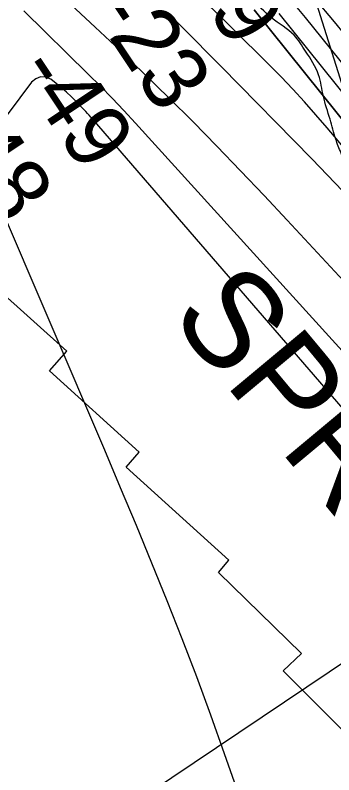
# Model space of a CAD drawing. Extents: x 3279314 to 3317160, y 734079 to 759431.
# Drawn here: x 3308877 to 3309207, y 749760 to 750545 of the extents above; entities that cross this region are included whole.
import ezdxf

# ---------------------------------------------------------------- set-up
doc = ezdxf.new("R2010")
doc.units = 0
for name, color, linetype in [('V-RIVR-EDGE', 7, 'Continuous'), ('V-RIVR-RANG', 7, 'Continuous'), ('V-RRAP-RVMT', 7, 'Continuous'), ('V-RRAP-RVMT-IDEN', 7, 'Continuous'), ('V-TOPO-DPTH', 7, 'Continuous'), ('V-TOPO-MAJR', 7, 'Continuous'), ('V-TOPO-MINR', 7, 'Continuous'), ('V-TOPO-WATR', 7, 'Continuous')]:
    doc.layers.add(name, color=color, linetype=linetype)

msp = doc.modelspace()

# ---------------------------------------------------------------- linework, layer by layer
at = {"layer": 'V-RIVR-EDGE'}
msp.add_spline([(3310321.13, 749040.23), (3310300.43, 749054.71), (3310291.48, 749060.21), (3310284.53, 749069.69), (3310279.08, 749082.15), (3310276.14, 749099.09), (3310273.16, 749101.58), (3310272.66, 749103.08), (3310274.17, 749108.55), (3310272.69, 749114.53), (3310270.22, 749124), (3310267.74, 749126.49), (3310257.78, 749125.02), (3310250.81, 749127.03), (3310248.83, 749130.03), (3310246.36, 749138), (3310246.37, 749142.98), (3310240.9, 749146.48), (3310227.47, 749153.98), (3310224.49, 749156.98), (3310223.53, 749170.92), (3310223.05, 749178.39), (3310221.57, 749182.88), (3310210.16, 749201.33), (3310196.27, 749220.28), (3310184.35, 749234.26), (3310180.89, 749244.22), (3310168.48, 749260.69), (3310132.24, 749302.6), (3310100.95, 749338.04), (3310093.01, 749349.51), (3310080.1, 749360.99), (3310068.19, 749377.95), (3310063.22, 749384.44), (3310063.24, 749392.9), (3310059.28, 749401.38), (3310050.84, 749409.37), (3310038.9, 749415.37), (3310032.93, 749417.88), (3310031.94, 749421.36), (3310031.97, 749431.32), (3310027.51, 749441.79), (3310013.62, 749463.24), (3310002.21, 749480.19), (3309996.75, 749484.69), (3309989.8, 749494.17), (3309966.47, 749525.1), (3309915.81, 749577.01), (3309885.51, 749606.96), (3309870.12, 749627.91), (3309858.72, 749646.37), (3309848.3, 749660.83), (3309832.41, 749680.29), (3309811.56, 749707.23), (3309792.19, 749727.7), (3309770.83, 749747.17), (3309749.97, 749767.14), (3309721.15, 749794.1), (3309694.33, 749821.55), (3309675.95, 749841.02), (3309647.16, 749875.94), (3309632.27, 749893.91), (3309623.81, 749897.91), (3309619.35, 749905.89), (3309612.4, 749914.37), (3309608.42, 749917.87), (3309602.95, 749917.88), (3309597.97, 749917.89), (3309593.49, 749919.4), (3309591.01, 749923.39), (3309589.53, 749928.87), (3309582.58, 749936.85), (3309559.72, 749955.33), (3309517.49, 749996.77), (3309500.12, 750016.73), (3309486.72, 750038.67), (3309451.96, 750074.11), (3309414.2, 750111.55), (3309372.47, 750150), (3309355.08, 750165.97), (3309348.13, 750174.95), (3309345.66, 750180.94), (3309337.24, 750197.39), (3309328.3, 750210.36), (3309324.84, 750220.82), (3309324.86, 750227.79), (3309323.88, 750231.78), (3309308.97, 750246.75), (3309301.02, 750253.25), (3309289.58, 750255.27), (3309275.65, 750261.28), (3309266.21, 750269.27), (3309256.29, 750285.23), (3309242.39, 750304.18), (3309232.48, 750324.13), (3309226.56, 750344.06), (3309225.09, 750354.02), (3309225.1, 750360.49), (3309226.61, 750366.47), (3309226.63, 750374.93), (3309224.66, 750381.91), (3309217.72, 750394.37), (3309214.25, 750402.35), (3309208.81, 750416.8), (3309202.88, 750437.23), (3309195.97, 750461.15), (3309191.05, 750483.07), (3309177.66, 750507.51), (3309165.75, 750523.97), (3309142.39, 750541.95), (3309121.53, 750561.92), (3309087.25, 750593.38), (3309058.44, 750623.32), (3309023.66, 750653.78), (3308984.89, 750682.26), (3308965.52, 750701.73), (3308934.71, 750725.21), (3308916.82, 750741.69), (3308889.5, 750766.65), (3308879.07, 750781.12), (3308861.7, 750803.57), (3308838.86, 750831.51), (3308825.46, 750846.48), (3308814.55, 750864.44), (3308799.66, 750884.89), (3308786.77, 750907.83), (3308769.91, 750936.75), (3308755.5, 750949.23), (3308730.15, 750966.23), (3308702.32, 750989.7), (3308667.03, 751014.68), (3308635.22, 751038.16), (3308607.37, 751054.17), (3308596.45, 751066.15), (3308577.55, 751076.15), (3308544.74, 751098.14), (3308515.42, 751122.12), (3308480.63, 751147.1), (3308431.9, 751178.59), (3308381.19, 751210.58), (3308313.08, 751254.57), (3308298.17, 751264.07), (3308277.31, 751288.02), (3308255.95, 751308.99), (3308247.01, 751317.97), (3308234.57, 751321.99), (3308223.13, 751325), (3308216.67, 751329.5), (3308211.21, 751335.99), (3308207.75, 751346.95), (3308191.84, 751357.45), (3308167.47, 751369.96), (3308143.1, 751381.47), (3308114.75, 751393.99), (3308098.83, 751402), (3308065.53, 751427.97), (3308034.73, 751454.44), (3307987.99, 751482.94), (3307953.18, 751501.95), (3307919.38, 751524.44), (3307889.04, 751538.95), (3307842.78, 751558.49), (3307826.37, 751569.48), (3307807.98, 751583.97), (3307787.11, 751600.95), (3307757.78, 751617.95), (3307730.93, 751635.94), (3307709.54, 751642.47), (3307686.18, 751660.95), (3307647.39, 751683.46), (3307590.22, 751719.45), (3307548.46, 751746.94), (3307501.72, 751774.94), (3307418.18, 751822.45), (3307378.91, 751849.94), (3307352.06, 751864.44), (3307323.22, 751882.44), (3307282.93, 751899.97), (3307232.7, 751923.5), (3307180.99, 751954.99), (3307151.19, 751984.94), (3307118.88, 752007.93), (3307079.59, 752027.95), (3307037.81, 752048.46), (3306959.2, 752074.05), (3306908.45, 752091.61), (3306835.32, 752115.69), (3306813.43, 752124.71), (3306798, 752129.23), (3306775.59, 752128.29), (3306737.24, 752125.39), (3306707.36, 752121.48), (3306675.99, 752124.05), (3306640.67, 752138.08), (3306619.79, 752149.59), (3306586.97, 752168.09), (3306556.14, 752186.09), (3306540.22, 752191.11), (3306530.77, 752196.11), (3306523.31, 752198.12), (3306509.86, 752198.66), (3306494.43, 752199.19), (3306481.99, 752202.21), (3306455.62, 752212.73), (3306426.27, 752223.26), (3306394.43, 752235.79), (3306377.52, 752244.3), (3306357.63, 752254.8), (3306340.22, 752261.82), (3306315.84, 752271.84), (3306291.96, 752278.87), (3306250.66, 752292.41), (3306229.29, 752305.91), (3306214.86, 752312.92), (3306196.46, 752320.43), (3306178.54, 752322.47), (3306158.63, 752327.5), (3306122.35, 752354.48), (3306083.1, 752388.93), (3306035.88, 752426.89), (3305994.62, 752454.38), (3305960.83, 752483.35), (3305942.93, 752491.36), (3305925.51, 752496.38), (3305911.08, 752501.39), (3305890.21, 752519.37), (3305880.28, 752528.36), (3305854.92, 752543.36), (3305817.11, 752558.39), (3305791.24, 752567.92), (3305763.88, 752577.45), (3305740.5, 752586.47), (3305713.14, 752599.98), (3305680.82, 752615.99), (3305651.97, 752630.01), (3305614.66, 752644.04), (3305572.38, 752660.58), (3305548.49, 752666.61), (3305515.65, 752676.65), (3305473.87, 752696.18), (3305452.48, 752705.69), (3305406.24, 752733.19), (3305373.44, 752759.66), (3305338.65, 752786.14), (3305328.71, 752794.13), (3305312.3, 752802.64), (3305286.93, 752813.66), (3305252.11, 752826.69), (3305242.16, 752830.2), (3305208.83, 752844.72), (3305177.02, 752867.21), (3305143.72, 752892.19), (3305118.38, 752915.16), (3305099, 752933.13), (3305078.61, 752943.14), (3305068.68, 752953.62), (3305059.76, 752971.57), (3305047.83, 752980.06), (3305022.47, 752992.58), (3305004.56, 752998.1), (3304987.64, 753004.11), (3304962.77, 753016.13), (3304950.35, 753026.12), (3304927, 753047.59), (3304902.65, 753069.06), (3304884.27, 753085.54), (3304875.32, 753093.03), (3304866.37, 753098.53), (3304851.45, 753104.04), (3304833.04, 753108.07), (3304825.58, 753113.07), (3304814.14, 753120.56), (3304795.25, 753131.07), (3304772.88, 753147.56), (3304761.44, 753154.06), (3304763.94, 753158.04), (3304771.92, 753160.01), (3304783.88, 753164.96), (3304789.87, 753171.91), (3304791.88, 753177.39), (3304788.41, 753185.36), (3304783.94, 753189.36), (3304774.98, 753188.88), (3304768, 753187.9), (3304759.52, 753180.45), (3304750.53, 753171.51), (3304743.06, 753171.03), (3304737.09, 753172.04), (3304729.16, 753187.5), (3304721.73, 753203.95), (3304719.77, 753216.4), (3304715.85, 753239.82), (3304713.88, 753252.27), (3304707.95, 753266.73), (3304696.05, 753288.66), (3304696.05, 753291.15), (3304698.05, 753293.14), (3304721.87, 753260.22), (3304725.85, 753259.21), (3304731.83, 753261.69), (3304735.33, 753264.17), (3304733.35, 753270.15), (3304720.92, 753276.65), (3304713.96, 753281.65), (3304711.48, 753286.14), (3304713.98, 753291.11), (3304717.98, 753296.58), (3304717.99, 753300.56), (3304718.5, 753307.03), (3304717.02, 753313.51), (3304711.57, 753324.98), (3304706.64, 753344.91), (3304708.16, 753355.36), (3304713.67, 753366.3), (3304719.16, 753370.27), (3304720.66, 753373.26), (3304721.2, 753393.17), (3304720.24, 753405.62), (3304722.25, 753412.09), (3304722.76, 753416.07), (3304717.78, 753416.58), (3304715.78, 753414.1), (3304705.78, 753396.7), (3304698.79, 753388.75), (3304690.8, 753382.79), (3304689.3, 753379.81), (3304686.29, 753369.36), (3304679.29, 753358.92), (3304660.84, 753349), (3304644.89, 753343.07), (3304640.41, 753343.08), (3304636.93, 753344.58), (3304631.46, 753345.09), (3304617.01, 753341.14), (3304603.55, 753337.19), (3304582.13, 753334.26), (3304568.69, 753336.28), (3304558.23, 753332.33), (3304554.24, 753329.85), (3304552.23, 753325.37), (3304552.22, 753319.89), (3304556.69, 753317.39), (3304565.16, 753317.37), (3304576.61, 753317.34), (3304598.04, 753325.26), (3304606.01, 753325.24), (3304613.48, 753325.22), (3304648.36, 753335.09), (3304667.78, 753333.55), (3304668.76, 753326.58), (3304665.26, 753321.61), (3304643.84, 753318.67), (3304628.9, 753317.21), (3304618.94, 753317.24), (3304605.48, 753310.3), (3304596.99, 753303.35), (3304588.02, 753300.88), (3304567.61, 753299.44), (3304549.68, 753299.98), (3304541.72, 753301.99), (3304535.25, 753305.49), (3304526.8, 753311.99), (3304519.87, 753327.44), (3304518.9, 753335.41), (3304521.39, 753337.4), (3304525.87, 753336.89), (3304526.84, 753326.93), (3304529.33, 753326.92), (3304534.81, 753329.4), (3304537.33, 753338.35), (3304537.34, 753342.34), (3304537.86, 753354.29), (3304541.37, 753363.24), (3304546.86, 753368.71), (3304559.32, 753371.16), (3304574.27, 753376.6), (3304588.22, 753378.06), (3304594.7, 753384.02), (3304597.71, 753389.99), (3304596.72, 753393.48), (3304592.24, 753395.98), (3304585.76, 753391.02), (3304573.81, 753391.05), (3304554.38, 753389.6), (3304538.93, 753384.66), (3304531.44, 753374.72), (3304526.44, 753364.27), (3304528.89, 753350.82), (3304526.89, 753347.34), (3304520.9, 753341.38), (3304515.92, 753340.9), (3304509.95, 753341.41), (3304494.53, 753349.41), (3304491.56, 753355.9), (3304490.57, 753360.38), (3304490.59, 753365.36), (3304496.09, 753376.8), (3304507.09, 753394.7), (3304515.59, 753407.62), (3304516.11, 753419.07), (3304517.12, 753423.55), (3304526.1, 753431), (3304531.1, 753437.46), (3304532.61, 753445.92), (3304524.17, 753453.41), (3304521.69, 753458.9), (3304530.68, 753468.83), (3304541.15, 753474.28), (3304555.1, 753477.24), (3304557.09, 753479.22), (3304557.1, 753482.71), (3304543.16, 753483.24), (3304520.26, 753482.8), (3304499.35, 753484.84), (3304485.9, 753485.38), (3304474.95, 753484.41), (3304448.54, 753476.5), (3304441.56, 753474.53), (3304417.11, 753455.17), (3304393.67, 753438.3), (3304387.18, 753431.34), (3304378.71, 753431.36), (3304357.3, 753430.92), (3304348.83, 753429.94), (3304343.84, 753425.97), (3304328.37, 753410.58), (3304326.37, 753409.58), (3304314.92, 753410.11), (3304308.96, 753414.61), (3304303.5, 753421.09), (3304279.16, 753448.54), (3304275.21, 753458.51), (3304275.22, 753462.99), (3304280.21, 753469.45), (3304287.22, 753484.87), (3304290.73, 753495.82), (3304296.22, 753498.79), (3304306.68, 753501.26), (3304317.16, 753508.2), (3304337.61, 753522.09), (3304349.57, 753526.54), (3304379.96, 753532.94), (3304408.85, 753538.85), (3304418.82, 753542.31), (3304423.32, 753547.77), (3304423.33, 753551.76), (3304423.33, 753553.75), (3304421.84, 753554.75), (3304418.35, 753551.77), (3304410.38, 753551.79), (3304404.9, 753551.3), (3304391.95, 753548.35), (3304380.99, 753545.89), (3304368.53, 753544.42), (3304359.07, 753542.95), (3304347.6, 753538), (3304334.64, 753532.06), (3304327.66, 753526.6), (3304316.68, 753518.16), (3304306.22, 753513.7), (3304279.82, 753511.28), (3304275.34, 753513.78), (3304273.85, 753513.78), (3304261.39, 753511.33), (3304257.92, 753514.82), (3304257.94, 753522.79), (3304258.95, 753529.76), (3304264.43, 753532.23), (3304275.4, 753536.19), (3304283.38, 753540.65), (3304289.88, 753553.08)], degree=3, dxfattribs=at)
at = {"layer": 'V-RIVR-RANG'}
msp.add_line((3309784.7, 750256.22), (3309003.54, 749733.35), dxfattribs=at)
at = {"layer": 'V-RRAP-RVMT'}
for p, q in [((3309176.15, 750597.66), (3309218.75, 750461.41)), ((3308930.57, 750197.76), (3308834.76, 750283.65)), ((3308912.64, 750177.29), (3308930.57, 750197.76)), ((3309005.56, 750093.4), (3308912.64, 750177.29)), ((3308992.13, 750078.06), (3309005.56, 750093.4)), ((3309098.36, 749981.74), (3308992.13, 750078.06)), ((3309087.66, 749969.3), (3309098.36, 749981.74)), ((3309173.25, 749885.56), (3309087.66, 749969.3)), ((3309154.37, 749867.52), (3309173.25, 749885.56)), ((3309328.81, 749693.09), (3309154.37, 749867.52))]:
    msp.add_line(p, q, dxfattribs=at)
at = {"layer": 'V-TOPO-DPTH'}
for p, q in [((3308886.15, 750549.2), (3308952.87, 750483.95)), ((3308952.87, 750483.95), (3308886.15, 750549.2)), ((3308952.87, 750483.95), (3308965.32, 750471.56)), ((3308965.32, 750471.56), (3308952.87, 750483.95)), ((3308965.32, 750471.56), (3308977.62, 750459.02)), ((3308977.62, 750459.02), (3308965.32, 750471.56)), ((3308977.62, 750459.02), (3308989.7, 750446.26)), ((3308989.7, 750446.26), (3308977.62, 750459.02)), ((3308989.7, 750446.26), (3309001.63, 750433.36)), ((3309001.63, 750433.36), (3308989.7, 750446.26)), ((3309001.63, 750433.36), (3309227.4, 750184.77)), ((3309227.4, 750184.77), (3309001.63, 750433.36))]:
    msp.add_line(p, q, dxfattribs=at)
for points in [[(3309681.65, 749750.41), (3309645.45, 749793), (3309608.92, 749835.31), (3309548.24, 749904.79), (3309480.77, 749981.32), (3309412.83, 750057.41), (3309344.17, 750132.87), (3309275.03, 750207.89), (3309158.71, 750332.95), (3309134.62, 750358.59), (3309110.37, 750384.08), (3309085.87, 750409.33), (3309061.21, 750434.42), (3309036.28, 750459.24), (3309011.15, 750483.86), (3308985.72, 750508.17), (3308960.1, 750532.28), (3308815.26, 750666.89)], [(3309681.65, 749750.41), (3309645.45, 749793), (3309608.92, 749835.31), (3309548.24, 749904.79), (3309480.77, 749981.32), (3309412.83, 750057.41), (3309344.17, 750132.87), (3309275.03, 750207.89), (3309158.71, 750332.95), (3309134.62, 750358.59), (3309110.37, 750384.08), (3309085.87, 750409.33), (3309061.21, 750434.42), (3309036.28, 750459.24), (3309011.15, 750483.86), (3308985.72, 750508.17), (3308960.1, 750532.28), (3308815.26, 750666.89)], [(3311067.61, 747327.5), (3310634.85, 748303.26), (3310634.13, 748304.82), (3310633.39, 748306.38), (3310632.61, 748307.91), (3310631.81, 748309.44), (3310290.54, 748939.92), (3310242.67, 749026.57), (3310193.83, 749112.64), (3310143.51, 749197.86), (3310092.21, 749282.52), (3310027.94, 749386.53), (3310007.71, 749418.54), (3309987.04, 749450.24), (3309965.71, 749481.52), (3309943.94, 749512.5), (3309540.64, 750073.97), (3309478.09, 750159.49), (3309414.58, 750244.29), (3309349.63, 750327.99), (3309283.72, 750410.96), (3309177.61, 750542.23), (3309163.88, 750558.88)], [(3311067.61, 747327.5), (3310634.85, 748303.26), (3310634.13, 748304.82), (3310633.39, 748306.38), (3310632.61, 748307.91), (3310631.81, 748309.44), (3310290.54, 748939.92), (3310242.67, 749026.57), (3310193.83, 749112.64), (3310143.51, 749197.86), (3310092.21, 749282.52), (3310027.94, 749386.53), (3310007.71, 749418.54), (3309987.04, 749450.24), (3309965.71, 749481.52), (3309943.94, 749512.5), (3309540.64, 750073.97), (3309478.09, 750159.49), (3309414.58, 750244.29), (3309349.63, 750327.99), (3309283.72, 750410.96), (3309177.61, 750542.23), (3309163.88, 750558.88)], [(3309931.78, 749445.57), (3309821.29, 749605.31), (3309757.59, 749695.28), (3309692.62, 749784.29), (3309625.72, 749871.87), (3309557.54, 749958.49), (3309429.27, 750117.86), (3309399.96, 750153.84), (3309370.37, 750189.6), (3309340.36, 750225), (3309310.08, 750260.18), (3309279.28, 750294.89), (3309248.07, 750329.22), (3309216.25, 750362.99), (3309184.02, 750396.38), (3309090.74, 750491.26), (3309076.96, 750505.21), (3309063.14, 750519.12), (3309049.25, 750532.97), (3309035.32, 750546.77)], [(3309035.32, 750546.77), (3309049.25, 750532.97), (3309063.14, 750519.12), (3309076.96, 750505.21), (3309090.74, 750491.26), (3309184.02, 750396.38), (3309216.25, 750362.99), (3309248.07, 750329.22), (3309279.28, 750294.89), (3309310.08, 750260.18), (3309340.36, 750225), (3309370.37, 750189.6), (3309399.96, 750153.84), (3309429.27, 750117.86), (3309557.54, 749958.49), (3309625.72, 749871.87), (3309692.62, 749784.29), (3309757.59, 749695.28), (3309821.29, 749605.31), (3309931.78, 749445.57)], [(3309124.41, 750550.38), (3309349.45, 750270.22), (3309456.19, 750134.35), (3309560.94, 749996.99), (3309662.69, 749857.4), (3309762.45, 749716.32), (3309935.71, 749465.6), (3309947.15, 749448.64), (3309958.32, 749431.51), (3309969.09, 749414.12), (3309979.6, 749396.57), (3310390.28, 748692.15), (3310427.93, 748626.48), (3310464.96, 748560.46), (3310501.02, 748493.91), (3310536.46, 748427.01), (3310572.61, 748357.55), (3310589.28, 748325.02), (3310605.68, 748292.35), (3310621.65, 748259.48), (3310637.35, 748226.47), (3310660.84, 748176.26), (3310687.82, 748117.92), (3310714.45, 748059.43)], [(3309124.41, 750550.38), (3309349.45, 750270.22), (3309456.19, 750134.35), (3309560.94, 749996.99), (3309662.69, 749857.4), (3309762.45, 749716.32), (3309935.71, 749465.6), (3309947.15, 749448.64), (3309958.32, 749431.51), (3309969.09, 749414.12), (3309979.6, 749396.57), (3310390.28, 748692.15), (3310427.93, 748626.48), (3310464.96, 748560.46), (3310501.02, 748493.91), (3310536.46, 748427.01), (3310572.61, 748357.55), (3310589.28, 748325.02), (3310605.68, 748292.35), (3310621.65, 748259.48), (3310637.35, 748226.47), (3310660.84, 748176.26), (3310687.82, 748117.92), (3310714.45, 748059.43)]]:
    msp.add_lwpolyline(points, dxfattribs=at)
at = {"layer": 'V-TOPO-MAJR'}
for points in [[(3309569.8, 749730), (3309541.49, 749762.64), (3308957.3, 750437.6), (3308955.59, 750439.53), (3308953.86, 750441.44), (3308952.09, 750443.31), (3308950.29, 750445.17), (3308935.33, 750460.31), (3308930.27, 750465.18), (3308925.05, 750469.86), (3308919.61, 750474.28), (3308914.01, 750478.52), (3308908.6, 750480.59), (3308903.44, 750481.05), (3308898.65, 750479.07), (3308894.11, 750475.48), (3308856.56, 750425.57)], [(3308857.26, 750357.16), (3308969.44, 750095.87), (3308985.95, 750057.08), (3309002.28, 750018.21), (3309018.34, 749979.23), (3309034.24, 749940.18), (3309049.71, 749900.97), (3309064.8, 749861.61), (3309079.32, 749822.04), (3309093.46, 749782.33), (3309101.69, 749758.67), (3309119.93, 749707.12), (3309138.54, 749655.7), (3309157.7, 749604.49), (3309177.22, 749553.41), (3309226.15, 749427.44), (3309238.38, 749396.79), (3309250.98, 749366.3), (3309264.15, 749336.04)]]:
    msp.add_lwpolyline(points, dxfattribs=at)
at = {"layer": 'V-TOPO-MINR'}
for p, q in [((3308952.87, 750483.95), (3308886.15, 750549.2)), ((3308965.32, 750471.56), (3308952.87, 750483.95)), ((3308977.62, 750459.02), (3308965.32, 750471.56)), ((3308989.7, 750446.26), (3308977.62, 750459.02)), ((3309001.63, 750433.36), (3308989.7, 750446.26)), ((3309227.4, 750184.77), (3309001.63, 750433.36))]:
    msp.add_line(p, q, dxfattribs=at)
for points in [[(3309681.65, 749750.41), (3309645.45, 749793), (3309608.92, 749835.31), (3309548.24, 749904.79), (3309480.77, 749981.32), (3309412.83, 750057.41), (3309344.17, 750132.87), (3309275.03, 750207.89), (3309158.71, 750332.95), (3309134.62, 750358.59), (3309110.37, 750384.08), (3309085.87, 750409.33), (3309061.21, 750434.42), (3309036.28, 750459.24), (3309011.15, 750483.86), (3308985.72, 750508.17), (3308960.1, 750532.28), (3308815.26, 750666.89)], [(3309873.75, 749670.08), (3309806.79, 749758.68), (3309748.56, 749835.7), (3309690.31, 749912.7), (3309632.03, 749989.69), (3309573.73, 750066.66), (3309412.7, 750279.17), (3309372.78, 750331.24), (3309332.49, 750383.02), (3309291.62, 750434.35), (3309250.37, 750485.38), (3309207.42, 750537.91), (3309187.12, 750562.24)], [(3309933.74, 749455.58), (3309792.56, 749659.68), (3309711.19, 749774.65), (3309628.2, 749888.42), (3309542.79, 750000.37), (3309455.76, 750111.12), (3309233.77, 750387.43), (3309222.57, 750401.21), (3309211.27, 750414.9), (3309199.81, 750428.47), (3309188.25, 750441.94), (3309176.46, 750455.22), (3309164.47, 750468.3), (3309152.19, 750481.11), (3309139.71, 750493.73), (3309129.5, 750503.82), (3309111.73, 750521.3), (3309093.91, 750538.74), (3309076.01, 750556.1)], [(3309931.78, 749445.57), (3309821.29, 749605.31), (3309757.59, 749695.28), (3309692.62, 749784.29), (3309625.72, 749871.87), (3309557.54, 749958.49), (3309429.27, 750117.86), (3309399.96, 750153.84), (3309370.37, 750189.6), (3309340.36, 750225), (3309310.08, 750260.18), (3309279.28, 750294.89), (3309248.07, 750329.22), (3309216.25, 750362.99), (3309184.02, 750396.38), (3309090.74, 750491.26), (3309076.96, 750505.21), (3309063.14, 750519.12), (3309049.25, 750532.97), (3309035.32, 750546.77)], [(3310714.45, 748059.43), (3310687.82, 748117.92), (3310660.84, 748176.26), (3310637.35, 748226.47), (3310621.65, 748259.48), (3310605.68, 748292.35), (3310589.28, 748325.02), (3310572.61, 748357.55), (3310536.46, 748427.01), (3310501.02, 748493.91), (3310464.96, 748560.46), (3310427.93, 748626.48), (3310390.28, 748692.15), (3309979.6, 749396.57), (3309969.09, 749414.12), (3309958.32, 749431.51), (3309947.15, 749448.64), (3309935.71, 749465.6), (3309762.45, 749716.32), (3309662.69, 749857.4), (3309560.94, 749996.99), (3309456.19, 750134.35), (3309349.45, 750270.22), (3309124.41, 750550.38)], [(3309937.72, 749475.65), (3309655.36, 749885.28), (3309573.02, 750001.92), (3309488.97, 750117.3), (3309402.35, 750230.76), (3309314.04, 750342.95), (3309150.16, 750546.41)]]:
    msp.add_lwpolyline(points, dxfattribs=at)
at = {"layer": 'V-TOPO-WATR'}
msp.add_lwpolyline([(3311067.61, 747327.5), (3310634.85, 748303.26), (3310634.13, 748304.82), (3310633.39, 748306.38), (3310632.61, 748307.91), (3310631.81, 748309.44), (3310290.54, 748939.92), (3310242.67, 749026.57), (3310193.83, 749112.64), (3310143.51, 749197.86), (3310092.21, 749282.52), (3310027.94, 749386.53), (3310007.71, 749418.54), (3309987.04, 749450.24), (3309965.71, 749481.52), (3309943.94, 749512.5), (3309540.64, 750073.97), (3309478.09, 750159.49), (3309414.58, 750244.29), (3309349.63, 750327.99), (3309283.72, 750410.96), (3309177.61, 750542.23), (3309163.88, 750558.88)], dxfattribs=at)

# ---------------------------------------------------------------- texts
at = {"layer": 'V-RIVR-RANG'}
for s, rotation, p in [('-9', 303.44833, (3309059.51, 750574.39)), ('-23', 303.72794, (3308956.32, 750548.42)), ('-49', 303.72794, (3308876.68, 750487.61)), ('-48', 303.72794, (3308792.94, 750432.95))]:
    msp.add_text(s, height=67, rotation=rotation, dxfattribs=at).set_placement(p)
at = {"layer": 'V-RRAP-RVMT-IDEN'}
msp.add_text('SPRINGFIELD', height=99.9998, rotation=309.76323, dxfattribs=at).set_placement((3309035.81, 750233.32))

doc.saveas('drawing.dxf')
